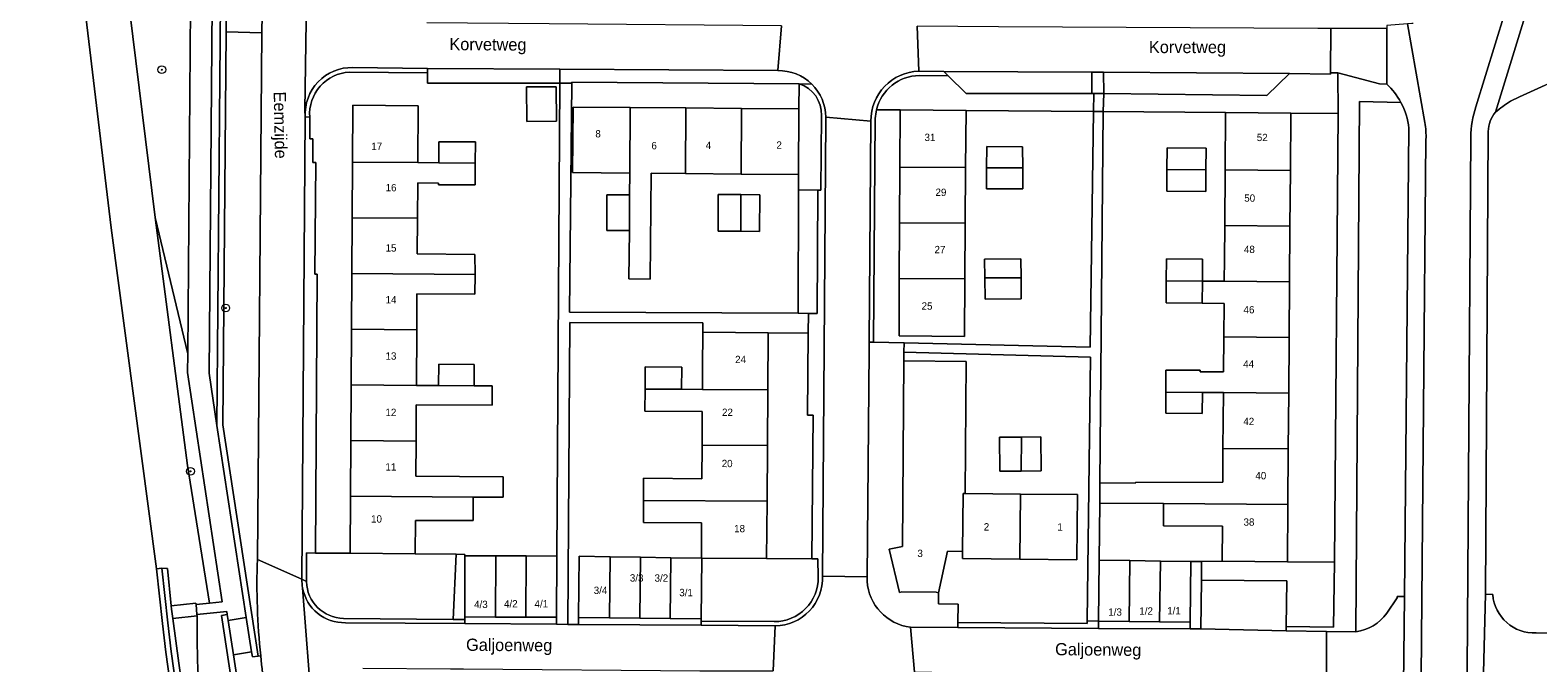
# Model space of a CAD drawing. Header units: metres. Extents: x 151448 to 154749, y 463108 to 465296.
# Tile 314 of 449: x 154300 to 154455, y 463933 to 463998. Entities that reach past the tile are written whole.
import ezdxf
from ezdxf.enums import TextEntityAlignment as Align

# ---------------------------------------------------------------- set-up
doc = ezdxf.new("R2010")
doc.units = ezdxf.units.M
doc.layers.get('0').update_dxf_attribs({"lineweight": 9})
for name, color, linetype, lineweight in [('B-PV-GK-BESCHOEIING-G', 253, 'Continuous', 9), ('B-PV-GR-BEPLANTING_CULTUUR_BODEMBEDEKKER-GV', 253, 'Continuous', 9), ('B-PV-GR-BOOM-S', 253, 'Continuous', 9), ('B-PV-GR-GROENVOORZIENING-GV', 253, 'Continuous', 9), ('B-PV-GW-TALUD_KRUIN-G', 253, 'Continuous', 9), ('B-PV-IE-TERREINAFSCHEIDING_KUNSTMATIG_HEKWERK-G', 253, 'Continuous', 9), ('B-PV-IE-TERREINAFSCHEIDING_KUNSTMATIG_MUUR-GV', 253, 'Continuous', 9), ('B-PV-OG-BEBOUWING-GV', 1, 'Continuous', 9), ('B-PV-OG-BEBOUWING-T18', 2, 'Continuous', 9), ('B-PV-OG-TERREIN_BEGROEID-GV', 253, 'Continuous', 9), ('B-PV-OG-TERREIN_ERF-GV', 253, 'Continuous', 9), ('B-PV-OG-TERREIN_OEVER-GV', 253, 'Continuous', 9), ('B-PV-OG-TOPOGRAFIE-T18', 2, 'Continuous', 9), ('B-PV-OG-WATER-GV', 253, 'Continuous', 9), ('B-PV-VH-GESLOTENVERHARDING_ASFALT-GV', 253, 'Continuous', 9), ('B-PV-VH-GESLOTENVERHARDING_BETON-GV', 253, 'Continuous', 9), ('B-PV-VH-OPENVERHARDING_BETONELEMENT-GV', 253, 'Continuous', 9), ('B-PV-VH-OPENVERHARDING_BETONSTRAATSTEEN-GV', 253, 'Continuous', 9), ('B-PV-VH-OPENVERHARDING_STRAATBAKSTEEN-GV', 253, 'Continuous', 9), ('B-PV-VH-OPENVERHARDING_TEGEL-GV', 253, 'Continuous', 9)]:
    doc.layers.add(name, color=color, linetype=linetype, lineweight=lineweight)
doc.styles.add('Drong', font='txt', dxfattribs={"height": 1.8})
doc.styles.add('NLCS-ISO', font='txt')

# ---------------------------------------------------------------- blocks, each defined once
blk = doc.blocks.new('SGR-BOOM_GBKN-SO')
at = {"linetype": 'ByBlock', "lineweight": 18}
h = blk.add_hatch(color=0, dxfattribs=at)
h.dxf.hatch_style = 1
edge = h.paths.add_edge_path()
edge.add_arc((0, 0), 0.25, 0, 360)
at = {"color": 0, "linetype": 'ByBlock', "lineweight": 18}
for radius in [2, 0.25]:
    blk.add_circle((0, 0), radius, dxfattribs=at)
at = {"color": 0, "linetype": 'ByBlock', "lineweight": 18, "style": 'NLCS-ISO'}
blk.add_attdef('SOORT', (2.5, 0), '', height=1.5, dxfattribs=at)

msp = doc.modelspace()

# ---------------------------------------------------------------- linework, layer by layer
at = {"layer": 'B-PV-GK-BESCHOEIING-G', "flags": 128}
msp.add_lwpolyline([(154306.103, 464000), (154308.777, 463977.539), (154313.439, 463942.638)], dxfattribs=at)
at = {"layer": 'B-PV-GR-BEPLANTING_CULTUUR_BODEMBEDEKKER-GV', "flags": 128}
for points in [[(154319.163, 464004.569), (154318.806, 463962.645), (154319.606, 463957.308), (154320.015, 464004.555)], [(154422.865, 463989.323), (154429.55, 463989.271), (154434.377, 463989.233), (154434.345, 463993.384), (154433.6, 463993.388), (154433.6, 463993.271), (154429.393, 463993.336), (154427.09, 463991.072), (154410.388, 463991.281), (154410.342, 463989.421)], [(154420.397, 463941.453), (154429.141, 463941.401), (154429.084, 463936.734), (154433.918, 463936.653), (154434.001, 463943.301), (154429.191, 463943.341), (154422.509, 463943.397), (154420.389, 463943.389)]]:
    msp.add_lwpolyline(points, close=True, dxfattribs=at)
for points in [[(154320.555, 463997.6), (154320.206, 463957.351), (154323.835, 463933.693), (154324.097, 463933.714)], [(154323.747, 463943.595), (154324.211, 463997.505), (154320.555, 463997.6)], [(154379.205, 463992.254), (154379.187, 463989.713), (154379.14, 463982.987), (154379.129, 463981.41), (154381.121, 463981.396), (154381.421, 463981.394), (154381.489, 463989.015)], [(154389.552, 463989.595), (154396.294, 463989.54), (154409.338, 463989.433), (154409.363, 463991.292), (154409.163, 463991.294), (154396.297, 463991.293), (154394.478, 463993.084), (154391.511, 463993.119)], [(154387.131, 463989.614), (154389.552, 463989.595)], [(154344.099, 463944.111), (154339.918, 463944.149), (154333.236, 463944.211), (154329.687, 463944.244), (154328.77, 463944.253), (154328.772, 463941.314)], [(154332.564, 463937.55), (154343.802, 463937.444), (154344.099, 463944.111)], [(154381.164, 463941.769), (154381.125, 463943.66), (154380.525, 463943.663), (154375.881, 463943.685), (154369.237, 463943.717), (154369.181, 463937.492), (154369.179, 463937.275), (154376.667, 463937.224)]]:
    msp.add_lwpolyline(points, dxfattribs=at)
at = {"layer": 'B-PV-GR-BEPLANTING_CULTUUR_BODEMBEDEKKER-GV'}
for points in [[(154381.489, 463989.015, 0.3452607), (154379.205, 463992.254)], [(154391.511, 463993.119, 0.3432907), (154387.131, 463989.614)], [(154324.097, 463933.714, -0.0346151), (154323.747, 463943.595)], [(154328.772, 463941.314, 0.4012709), (154332.564, 463937.55)], [(154376.667, 463937.224, 0.4211445), (154381.164, 463941.769)]]:
    msp.add_lwpolyline(points, format="xyb", dxfattribs=at)
at = {"layer": 'B-PV-GR-GROENVOORZIENING-GV', "flags": 128}
msp.add_lwpolyline([(154380.171, 463968.775), (154381.047, 463968.771), (154381.121, 463981.396), (154379.129, 463981.41), (154379.097, 463968.78)], close=True, dxfattribs=at)
at = {"layer": 'B-PV-GW-TALUD_KRUIN-G'}
msp.add_lwpolyline([(154318.234, 463925.642, -0.0333013), (154317.579, 463937.804)], format="xyb", dxfattribs=at)
at = {"layer": 'B-PV-IE-TERREINAFSCHEIDING_KUNSTMATIG_HEKWERK-G', "flags": 128}
for points in [[(154422.865, 463989.323), (154410.342, 463989.421)], [(154379.14, 463982.987), (154379.129, 463981.41)], [(154379.129, 463981.41), (154381.121, 463981.396)], [(154420.389, 463943.389), (154419.317, 463943.385)], [(154422.509, 463943.397), (154420.389, 463943.389)]]:
    msp.add_lwpolyline(points, dxfattribs=at)
at = {"layer": 'B-PV-IE-TERREINAFSCHEIDING_KUNSTMATIG_MUUR-GV', "flags": 128}
for points in [[(154320.611, 464004.093), (154320.615, 464004.55), (154320.015, 464004.555), (154319.606, 463957.308), (154322.62, 463937.656), (154323.162, 463934.123), (154323.242, 463933.602), (154323.835, 463933.693), (154320.206, 463957.351), (154320.555, 463997.6), (154320.575, 463999.931)], [(154321.292, 463933.821), (154320.756, 463937.347), (154320.667, 463937.935), (154320.083, 463937.846), (154328.811, 463880.465), (154331.806, 463867.848), (154332.38, 463867.984), (154332.349, 463868.116), (154331.594, 463871.297), (154329.391, 463880.578)]]:
    msp.add_lwpolyline(points, close=True, dxfattribs=at)
msp.add_lwpolyline([(154315.738, 463928.316), (154314.924, 463934.151), (154314.581, 463937.102), (154314.58, 463937.107), (154313.987, 463942.69), (154313.439, 463942.638), (154314.034, 463937.043), (154314.379, 463934.081), (154315.193, 463928.237)], dxfattribs=at)
at = {"layer": 'B-PV-OG-BEBOUWING-GV', "flags": 128}
for points in [[(154351.308, 463991.946), (154351.321, 463988.405), (154354.388, 463988.432), (154354.335, 463991.972)], [(154333.494, 463984.246), (154340.178, 463984.203), (154340.216, 463990.034), (154333.532, 463990.082)], [(154361.875, 463983.133), (154361.925, 463989.841), (154356.063, 463989.885), (154356.013, 463983.183)], [(154367.575, 463983.085), (154367.625, 463989.799), (154361.925, 463989.841), (154361.875, 463983.133), (154361.858, 463980.895), (154361.831, 463977.246), (154361.794, 463972.301), (154363.969, 463972.285), (154364.05, 463983.115)], [(154367.625, 463989.799), (154367.575, 463983.085), (154373.274, 463983.037), (154373.325, 463989.756)], [(154373.325, 463989.756), (154373.274, 463983.037), (154379.14, 463982.987), (154379.187, 463989.713)], [(154396.294, 463989.54), (154389.552, 463989.595), (154389.522, 463983.731), (154396.253, 463983.696)], [(154429.55, 463989.271), (154422.865, 463989.323), (154422.82, 463983.458), (154429.504, 463983.405)], [(154346.063, 463984.166), (154346.064, 463986.325), (154342.334, 463986.326), (154342.32, 463984.19)], [(154398.398, 463983.686), (154402.099, 463983.667), (154402.088, 463985.837), (154398.409, 463985.847)], [(154420.851, 463983.473), (154420.868, 463985.7), (154416.879, 463985.731), (154416.862, 463983.504)], [(154340.178, 463984.203), (154333.494, 463984.246), (154333.457, 463978.547), (154340.141, 463978.504), (154340.164, 463982.138), (154342.306, 463982.112), (154342.305, 463981.92), (154342.36, 463981.92), (154346.036, 463981.947), (154346.048, 463981.947), (154346.063, 463984.166), (154342.32, 463984.19)], [(154389.493, 463978.031), (154396.213, 463977.997), (154396.253, 463983.696), (154389.522, 463983.731)], [(154398.398, 463983.686), (154398.387, 463981.534), (154402.109, 463981.509), (154402.099, 463983.667)], [(154420.833, 463981.246), (154420.851, 463983.473), (154416.862, 463983.504), (154416.844, 463981.277)], [(154422.82, 463983.458), (154422.775, 463977.758), (154429.46, 463977.705), (154429.504, 463983.405)], [(154361.858, 463980.895), (154359.536, 463980.912), (154359.509, 463977.263), (154361.831, 463977.246)], [(154373.259, 463980.927), (154370.937, 463980.944), (154370.909, 463977.193), (154373.231, 463977.175)], [(154373.231, 463977.175), (154375.161, 463977.16), (154375.188, 463980.913), (154373.259, 463980.927)], [(154333.421, 463972.847), (154346.033, 463972.765), (154346.022, 463974.783), (154340.117, 463974.856), (154340.141, 463978.504), (154333.457, 463978.547)], [(154396.173, 463972.297), (154396.213, 463977.997), (154389.493, 463978.031), (154389.464, 463972.331)], [(154422.775, 463977.758), (154422.749, 463974.318), (154422.732, 463972.058), (154429.415, 463972.006), (154429.46, 463977.705)], [(154401.927, 463972.423), (154401.904, 463974.367), (154398.199, 463974.323), (154398.222, 463972.423)], [(154416.81, 463974.364), (154416.792, 463972.104), (154420.492, 463972.075), (154420.51, 463974.335)], [(154346.033, 463972.765), (154333.421, 463972.847), (154333.384, 463967.147), (154340.067, 463967.104), (154340.091, 463970.778), (154346.021, 463970.741)], [(154389.464, 463972.331), (154389.435, 463966.467), (154396.131, 463966.419), (154396.173, 463972.297)], [(154401.927, 463972.423), (154398.222, 463972.423), (154398.248, 463970.224), (154401.953, 463970.268)], [(154416.792, 463972.104), (154416.774, 463969.844), (154420.475, 463969.815), (154420.492, 463972.075)], [(154422.714, 463969.798), (154422.687, 463966.358), (154429.37, 463966.306), (154429.415, 463972.006), (154422.732, 463972.058), (154420.492, 463972.075), (154420.475, 463969.815)], [(154333.347, 463961.447), (154340.03, 463961.404), (154340.067, 463967.104), (154333.384, 463967.147)], [(154369.349, 463966.838), (154369.326, 463963.253), (154369.31, 463960.986), (154376.006, 463960.937), (154376.049, 463966.79)], [(154422.687, 463966.358), (154422.659, 463962.78), (154420.274, 463962.799), (154420.274, 463962.961), (154416.761, 463962.962), (154416.76, 463960.704), (154420.49, 463960.675), (154422.643, 463960.658), (154429.326, 463960.606), (154429.37, 463966.306)], [(154345.927, 463961.366), (154345.941, 463963.54), (154342.318, 463963.563), (154342.291, 463961.389)], [(154367.188, 463963.268), (154363.465, 463963.295), (154363.448, 463961.028), (154367.172, 463961.001)], [(154396.2, 463950.321), (154396.298, 463963.857), (154389.937, 463963.903), (154389.798, 463944.906), (154388.427, 463944.628), (154389.478, 463940.199), (154389.739, 463940.265), (154393.229, 463940.234), (154393.491, 463940.171), (154394.416, 463944.425), (154395.951, 463944.409), (154396.015, 463950.323)], [(154333.347, 463961.447), (154333.311, 463955.747), (154339.993, 463955.704), (154340.017, 463959.428), (154347.778, 463959.378), (154347.791, 463961.354), (154345.927, 463961.366), (154342.291, 463961.389), (154340.03, 463961.404)], [(154375.965, 463955.237), (154376.006, 463960.937), (154369.31, 463960.986), (154367.172, 463961.001), (154363.448, 463961.028), (154363.432, 463958.761), (154369.297, 463958.719), (154369.275, 463955.286)], [(154420.49, 463960.675), (154416.76, 463960.704), (154416.76, 463958.557), (154420.463, 463958.529)], [(154422.643, 463960.658), (154422.598, 463954.958), (154429.281, 463954.906), (154429.326, 463960.606)], [(154339.97, 463952.112), (154339.993, 463955.704), (154333.311, 463955.747), (154333.274, 463950.047), (154345.853, 463949.966), (154348.911, 463949.946), (154348.924, 463952.054)], [(154363.278, 463949.629), (154375.923, 463949.537), (154375.965, 463955.237), (154369.275, 463955.286), (154369.253, 463951.853), (154363.295, 463951.896)], [(154401.959, 463956.107), (154399.73, 463956.091), (154399.756, 463952.614), (154401.953, 463952.63)], [(154401.953, 463952.63), (154403.993, 463952.644), (154403.967, 463956.122), (154401.959, 463956.107)], [(154410.004, 463951.41), (154409.986, 463949.357), (154416.524, 463949.306), (154429.237, 463949.206), (154429.281, 463954.906), (154422.598, 463954.958), (154422.571, 463951.484), (154413.628, 463951.456), (154413.627, 463951.378)], [(154333.274, 463950.047), (154333.236, 463944.211), (154339.918, 463944.149), (154339.947, 463947.573), (154345.852, 463947.57), (154345.853, 463949.966)], [(154369.237, 463943.717), (154375.881, 463943.685), (154375.923, 463949.537), (154363.278, 463949.629), (154363.262, 463947.362), (154369.224, 463947.324), (154369.201, 463943.717)], [(154395.951, 463944.409), (154395.943, 463943.666), (154401.789, 463943.602), (154401.861, 463950.278), (154396.2, 463950.321), (154396.015, 463950.323)], [(154401.789, 463943.602), (154407.634, 463943.538), (154407.707, 463950.234), (154401.861, 463950.278)], [(154416.524, 463949.306), (154416.507, 463947.031), (154422.536, 463946.985), (154422.509, 463943.397), (154429.191, 463943.341), (154429.237, 463949.206)], [(154344.977, 463937.695), (154348.132, 463937.683), (154348.156, 463943.958), (154345.001, 463943.97)], [(154351.232, 463937.672), (154351.256, 463943.947), (154348.156, 463943.958), (154348.132, 463937.683)], [(154354.411, 463943.935), (154351.256, 463943.947), (154351.232, 463937.672), (154354.387, 463937.66)], [(154356.615, 463937.627), (154359.798, 463937.593), (154359.866, 463943.858), (154356.682, 463943.906)], [(154359.866, 463943.858), (154359.798, 463937.593), (154362.898, 463937.559), (154362.966, 463943.811)], [(154366.065, 463943.764), (154362.966, 463943.811), (154362.898, 463937.559), (154365.998, 463937.526)], [(154369.181, 463937.492), (154369.237, 463943.717), (154369.201, 463943.717), (154366.065, 463943.764), (154365.998, 463937.526)], [(154409.856, 463937.275), (154412.984, 463937.235), (154413.062, 463943.463), (154409.934, 463943.502)], [(154412.984, 463937.235), (154416.111, 463937.196), (154416.189, 463943.424), (154413.062, 463943.463)], [(154416.189, 463943.424), (154416.111, 463937.196), (154419.239, 463937.157), (154419.317, 463943.385)]]:
    msp.add_lwpolyline(points, close=True, dxfattribs=at)
at = {"layer": 'B-PV-OG-TERREIN_BEGROEID-GV', "flags": 128}
for points in [[(154314.597, 464063.142), (154310.355, 464054.701), (154308.273, 464044.602), (154306.661, 464035.036), (154306.641, 464032.153), (154310.623, 464000.125), (154310.639, 464000), (154310.655, 463999.875), (154313.304, 463978.571), (154316.621, 463964.619), (154316.953, 464004.587), (154317.429, 464062.066)], [(154455.591, 463992.142), (154452.959, 463990.948), (154452.035, 463990.486)], [(154440.816, 463990.371), (154436.573, 463990.464), (154436.197, 463936.191)], [(154454.67, 463936.063), (154457.967, 463936.051), (154458.587, 463990.057)], [(154439.36, 463938.098), (154440.416, 463939.653), (154440.417, 463939.793), (154441.181, 463939.787), (154441.636, 463987.733)], [(154449.762, 463987.401), (154449.463, 463940.02), (154450.217, 463939.988)], [(154330.411, 463867.154), (154331.449, 463867.386), (154331.358, 463867.745), (154331.806, 463867.848), (154328.811, 463880.465), (154320.083, 463937.846), (154320.667, 463937.935), (154320.625, 463938.271), (154317.564, 463937.953), (154317.579, 463937.804)], [(154317.579, 463937.804), (154315.082, 463937.545), (154315.694, 463932.973), (154316.385, 463928.163), (154317.744, 463919.443), (154320.235, 463903.762), (154321.434, 463896.764), (154324.315, 463882.601), (154324.639, 463881.325)]]:
    msp.add_lwpolyline(points, dxfattribs=at)
at = {"layer": 'B-PV-OG-TERREIN_BEGROEID-GV'}
for points in [[(154441.636, 463987.733, 0.0970888), (154440.816, 463990.371)], [(154450.501, 463989.362, 0.1778829), (154449.762, 463987.401)], [(154452.035, 463990.486, 0.048171), (154450.501, 463989.362)], [(154450.217, 463939.988, 0.4062983), (154454.67, 463936.063)], [(154436.197, 463936.191, 0.2204684), (154439.36, 463938.098)], [(154317.579, 463937.804, 0.0333013), (154318.234, 463925.642)], [(154318.234, 463925.642, -0.0333013), (154317.579, 463937.804)]]:
    msp.add_lwpolyline(points, format="xyb", dxfattribs=at)
at = {"layer": 'B-PV-OG-TERREIN_BEGROEID-GV', "flags": 128}
msp.add_lwpolyline([(154313.304, 463978.571), (154316.584, 463953.194), (154318.837, 463939.116), (154320.16, 463939.259), (154316.605, 463962.732), (154316.621, 463964.619)], close=True, dxfattribs=at)
at = {"layer": 'B-PV-OG-TERREIN_ERF-GV'}
for points in [[(154333.182, 463993.471, 0.4173462), (154329.109, 463988.863)], [(154387.131, 463989.614, 0.0486599), (154387.01, 463988.73)]]:
    msp.add_lwpolyline(points, format="xyb", dxfattribs=at)
at = {"layer": 'B-PV-OG-TERREIN_ERF-GV', "flags": 128}
for points in [[(154351.256, 463943.947), (154354.411, 463943.935), (154354.711, 463992.327), (154341.178, 463992.336), (154341.163, 463993.397), (154333.182, 463993.471)], [(154329.109, 463988.863), (154329.13, 463986.629), (154329.43, 463986.63), (154329.438, 463984.218), (154329.738, 463984.216), (154329.644, 463972.772), (154329.884, 463972.77), (154329.687, 463944.244), (154333.236, 463944.211), (154333.274, 463950.047), (154333.311, 463955.747), (154333.347, 463961.447), (154333.384, 463967.147), (154333.421, 463972.847), (154333.457, 463978.547), (154333.494, 463984.246), (154333.532, 463990.082), (154340.216, 463990.034), (154340.178, 463984.203), (154342.32, 463984.19), (154342.334, 463986.326), (154346.064, 463986.325), (154346.063, 463984.166), (154346.048, 463981.947), (154346.036, 463981.947), (154342.36, 463981.92), (154342.305, 463981.92), (154342.306, 463982.112), (154340.164, 463982.138), (154340.141, 463978.504), (154340.117, 463974.856), (154346.022, 463974.783), (154346.033, 463972.765), (154346.021, 463970.741), (154340.091, 463970.778), (154340.067, 463967.104), (154340.03, 463961.404), (154342.291, 463961.389), (154342.318, 463963.563), (154345.941, 463963.54), (154345.927, 463961.366), (154347.791, 463961.354), (154347.778, 463959.378), (154340.017, 463959.428), (154339.993, 463955.704), (154339.97, 463952.112), (154348.924, 463952.054), (154348.911, 463949.946), (154345.853, 463949.966), (154345.852, 463947.57), (154339.947, 463947.573), (154339.918, 463944.149), (154344.099, 463944.111), (154345.002, 463944.102), (154345.001, 463943.97), (154348.156, 463943.958), (154351.256, 463943.947)], [(154389.95, 463965.757), (154409.013, 463965.329), (154409.338, 463989.433), (154396.294, 463989.54), (154396.253, 463983.696), (154396.213, 463977.997), (154396.173, 463972.297), (154396.131, 463966.419), (154389.435, 463966.467), (154389.464, 463972.331), (154389.493, 463978.031), (154389.522, 463983.731), (154389.552, 463989.595), (154387.131, 463989.614)], [(154387.01, 463988.73), (154386.818, 463965.828), (154389.95, 463965.757)]]:
    msp.add_lwpolyline(points, dxfattribs=at)
for points in [[(154367.575, 463983.085), (154364.05, 463983.115), (154363.969, 463972.285), (154361.794, 463972.301), (154361.831, 463977.246), (154359.509, 463977.263), (154359.536, 463980.912), (154361.858, 463980.895), (154361.875, 463983.133), (154356.013, 463983.183), (154356.063, 463989.885), (154361.925, 463989.841), (154367.625, 463989.799), (154373.325, 463989.756), (154379.187, 463989.713), (154379.205, 463992.254), (154355.928, 463992.446), (154355.927, 463992.326), (154355.714, 463968.888), (154379.097, 463968.78), (154379.129, 463981.41), (154379.14, 463982.987), (154373.274, 463983.037)], [(154351.308, 463991.946), (154354.335, 463991.972), (154354.388, 463988.432), (154351.321, 463988.405)], [(154422.571, 463951.484), (154422.598, 463954.958), (154422.643, 463960.658), (154420.49, 463960.675), (154420.463, 463958.529), (154416.76, 463958.557), (154416.76, 463960.704), (154416.761, 463962.962), (154420.274, 463962.961), (154420.274, 463962.799), (154422.659, 463962.78), (154422.687, 463966.358), (154422.714, 463969.798), (154420.475, 463969.815), (154416.774, 463969.844), (154416.792, 463972.104), (154416.81, 463974.364), (154420.51, 463974.335), (154420.492, 463972.075), (154422.732, 463972.058), (154422.749, 463974.318), (154422.775, 463977.758), (154422.82, 463983.458), (154422.865, 463989.323), (154410.342, 463989.421), (154410.004, 463951.41), (154413.627, 463951.378), (154413.628, 463951.456)], [(154434.001, 463943.301), (154434.377, 463989.233), (154429.55, 463989.271), (154429.504, 463983.405), (154429.46, 463977.705), (154429.415, 463972.006), (154429.37, 463966.306), (154429.326, 463960.606), (154429.281, 463954.906), (154429.237, 463949.206), (154429.191, 463943.341)], [(154402.099, 463983.667), (154402.109, 463981.509), (154398.387, 463981.534), (154398.398, 463983.686), (154398.409, 463985.847), (154402.088, 463985.837)], [(154420.851, 463983.473), (154420.833, 463981.246), (154416.844, 463981.277), (154416.862, 463983.504), (154416.879, 463985.731), (154420.868, 463985.7)], [(154373.259, 463980.927), (154375.188, 463980.913), (154375.161, 463977.16), (154373.231, 463977.175), (154370.909, 463977.193), (154370.937, 463980.944)], [(154398.222, 463972.423), (154398.199, 463974.323), (154401.904, 463974.367), (154401.927, 463972.423), (154401.953, 463970.268), (154398.248, 463970.224)], [(154369.326, 463963.253), (154369.349, 463966.838), (154369.356, 463967.79), (154355.727, 463967.844), (154355.519, 463936.942), (154356.61, 463936.935), (154356.615, 463937.627), (154356.682, 463943.906), (154359.866, 463943.858), (154362.966, 463943.811), (154366.065, 463943.764), (154369.201, 463943.717), (154369.224, 463947.324), (154363.262, 463947.362), (154363.278, 463949.629), (154363.295, 463951.896), (154369.253, 463951.853), (154369.275, 463955.286), (154369.297, 463958.719), (154363.432, 463958.761), (154363.448, 463961.028), (154363.465, 463963.295), (154367.188, 463963.268), (154367.172, 463961.001), (154369.31, 463960.986)], [(154376.049, 463966.79), (154376.006, 463960.937), (154375.965, 463955.237), (154375.923, 463949.537), (154375.881, 463943.685), (154380.525, 463943.663), (154380.658, 463958.343), (154380.059, 463958.35), (154380.149, 463966.76)], [(154389.943, 463964.794), (154389.937, 463963.903), (154396.298, 463963.857), (154396.2, 463950.321), (154401.861, 463950.278), (154407.707, 463950.234), (154407.634, 463943.538), (154401.789, 463943.602), (154395.943, 463943.666), (154395.951, 463944.409), (154394.416, 463944.425), (154393.491, 463940.171), (154393.483, 463939.031), (154395.503, 463939.017), (154395.46, 463937.146), (154408.696, 463937.025), (154408.699, 463937.289), (154409.027, 463964.306)], [(154401.953, 463952.63), (154399.756, 463952.614), (154399.73, 463956.091), (154401.959, 463956.107), (154403.967, 463956.122), (154403.993, 463952.644)], [(154416.507, 463947.031), (154416.524, 463949.306), (154409.986, 463949.357), (154409.934, 463943.502), (154413.062, 463943.463), (154416.189, 463943.424), (154419.317, 463943.385), (154420.389, 463943.389), (154422.509, 463943.397), (154422.536, 463946.985)]]:
    msp.add_lwpolyline(points, close=True, dxfattribs=at)
at = {"layer": 'B-PV-OG-TERREIN_OEVER-GV', "flags": 128}
msp.add_lwpolyline([(154306.103, 464000), (154308.777, 463977.539), (154313.439, 463942.638), (154313.987, 463942.69), (154314.561, 463942.657), (154314.922, 463938.844), (154317.454, 463939.116), (154317.47, 463938.967), (154318.837, 463939.116), (154316.584, 463953.194), (154313.304, 463978.571), (154310.655, 463999.875)], dxfattribs=at)
at = {"layer": 'B-PV-OG-WATER-GV', "flags": 128}
msp.add_lwpolyline([(154349.053, 463832.8), (154345.81, 463835.453), (154340.366, 463841.629), (154331.151, 463855.413), (154325.311, 463874.478), (154322.121, 463887.723), (154320.916, 463893.604), (154320.057, 463897.801), (154319.712, 463899.806), (154317.822, 463911.308), (154317.077, 463916.021), (154316.558, 463919.111), (154315.193, 463928.237), (154314.379, 463934.081), (154314.034, 463937.043), (154313.439, 463942.638), (154308.777, 463977.539), (154306.103, 464000), (154306.071, 464000.255), (154302.139, 464031.89), (154270.133, 464031.262)], dxfattribs=at)
at = {"layer": 'B-PV-VH-GESLOTENVERHARDING_ASFALT-GV', "flags": 128}
for points in [[(154324.578, 464062.738), (154324.225, 463999.378), (154324.211, 463997.505), (154323.747, 463943.595), (154328.313, 463941.555), (154328.656, 463988.883), (154328.608, 463989.575), (154328.828, 464003.296), (154329.011, 464029.74), (154329.013, 464030.805), (154329.174, 464049.6), (154329.215, 464062.726)], [(154394.015, 463993.54), (154409.184, 463993.461), (154410.375, 463993.47), (154429.393, 463993.336), (154433.6, 463993.271), (154433.6, 463993.388), (154433.633, 463997.938), (154432.313, 463997.945), (154399.603, 463998.117), (154391.285, 463998.161), (154391.479, 463993.571)], [(154419.23, 463936.473), (154409.847, 463936.528), (154395.448, 463936.611), (154390.601, 463936.64), (154391.013, 463932.052), (154392.789, 463932.037), (154410.178, 463931.893), (154419.169, 463931.812), (154433.193, 463931.662), (154433.202, 463936.216), (154429.079, 463936.268), (154420.324, 463936.467)]]:
    msp.add_lwpolyline(points, close=True, dxfattribs=at)
for points in [[(154328.828, 464003.296), (154328.608, 463989.575), (154328.656, 463988.883)], [(154333.502, 463993.94), (154341.157, 463993.849), (154354.72, 463993.764), (154377.035, 463993.623), (154377.399, 463998.204), (154353.633, 463998.397), (154341.1, 463998.498)], [(154443.276, 463988.316), (154441.503, 463998.4), (154439.375, 463998.237), (154439.383, 463997.929), (154439.359, 463992.245)], [(154442.083, 463998.442), (154441.926, 463998.433), (154441.503, 463998.4), (154443.276, 463988.316)], [(154448.484, 463989.92), (154451.448, 463999.528), (154451.166, 463999.535), (154451.03, 463999.541), (154446.259, 463999.527), (154446.259, 463999.176)], [(154451.448, 463999.528), (154448.484, 463989.92)], [(154450.501, 463989.362), (154453.63, 463999.557), (154453.683, 463999.731)], [(154377.399, 463998.204), (154377.035, 463993.623)], [(154391.479, 463993.571), (154391.285, 463998.161)], [(154381.944, 463988.627), (154381.593, 463941.872), (154386.167, 463941.792), (154386.37, 463964.975), (154386.377, 463965.838), (154386.562, 463988.447)], [(154386.562, 463988.447), (154381.947, 463988.86)], [(154381.947, 463988.86), (154386.562, 463988.447)], [(154441.636, 463987.733), (154441.181, 463939.787), (154441.045, 463927.67), (154440.977, 463913.258), (154440.972, 463910.72)], [(154441.015, 463812.459), (154441.466, 463818.543), (154441.799, 463824.578), (154442.366, 463872.646), (154443.377, 463986.576)], [(154443.377, 463986.576), (154442.366, 463872.646), (154441.799, 463824.578), (154441.466, 463818.543), (154441.015, 463812.459)], [(154447.966, 463986.814), (154447.173, 463872.673), (154446.791, 463813.103)], [(154446.791, 463813.103), (154447.173, 463872.673), (154447.966, 463986.814)], [(154448.688, 463810.61), (154448.668, 463812.533), (154448.586, 463824.126), (154448.596, 463843.522), (154448.6, 463846.056), (154448.768, 463866.556), (154448.856, 463879.173), (154448.978, 463899.83), (154448.997, 463902.399), (154449.106, 463923.545), (154449.182, 463927.914), (154449.463, 463940.02), (154449.762, 463987.401)], [(154328.313, 463941.555), (154323.747, 463943.595)], [(154386.163, 463941.359), (154386.167, 463941.792), (154381.593, 463941.872)], [(154336.682, 463880.425), (154329.531, 463927.115), (154329.373, 463927.901), (154328.382, 463940.673)], [(154328.382, 463940.673), (154329.373, 463927.901), (154329.531, 463927.115)], [(154354.382, 463936.951), (154344.973, 463937.018), (154332.769, 463937.106)], [(154334.543, 463932.445), (154343.531, 463932.397), (154344.859, 463932.39), (154369.055, 463932.188), (154376.56, 463932.194), (154376.767, 463936.789), (154369.176, 463936.844), (154356.61, 463936.935), (154355.519, 463936.942), (154354.382, 463936.951)], [(154376.767, 463936.789), (154376.56, 463932.194)], [(154391.013, 463932.052), (154390.601, 463936.64)]]:
    msp.add_lwpolyline(points, dxfattribs=at)
at = {"layer": 'B-PV-VH-GESLOTENVERHARDING_ASFALT-GV'}
for points in [[(154328.656, 463988.883, -0.4381512), (154333.502, 463993.94)], [(154377.035, 463993.623, -0.2007665), (154380.499, 463992.244)], [(154380.499, 463992.244, -0.1979168), (154381.947, 463988.86)], [(154386.562, 463988.447, -0.4094178), (154391.479, 463993.571)], [(154439.359, 463992.245, -0.0837613), (154440.816, 463990.371)], [(154440.816, 463990.371, -0.0970888), (154441.636, 463987.733)], [(154448.484, 463989.92, 0.0772685), (154447.966, 463986.814)], [(154447.966, 463986.814, -0.0772685), (154448.484, 463989.92)], [(154449.762, 463987.401, -0.1778829), (154450.501, 463989.362)], [(154381.947, 463988.86, -0.0128184), (154381.944, 463988.627)], [(154443.377, 463986.576, 0.0499651), (154443.276, 463988.316)], [(154443.276, 463988.316, -0.0499651), (154443.377, 463986.576)], [(154323.747, 463943.595, 0.0346151), (154324.097, 463933.714)], [(154328.382, 463940.673, -0.0510627), (154328.313, 463941.555)], [(154381.593, 463941.872, -0.4237564), (154376.767, 463936.789)], [(154390.601, 463936.64, -0.3554695), (154386.163, 463941.359)], [(154332.769, 463937.106, -0.3701089), (154328.382, 463940.673)], [(154324.097, 463933.714, 0.0098077), (154324.956, 463926.684)]]:
    msp.add_lwpolyline(points, format="xyb", dxfattribs=at)
at = {"layer": 'B-PV-VH-GESLOTENVERHARDING_BETON-GV', "flags": 128}
msp.add_lwpolyline([(154344.977, 463937.695), (154345.001, 463943.97), (154345.002, 463944.102), (154344.099, 463944.111), (154343.802, 463937.444), (154344.976, 463937.433)], close=True, dxfattribs=at)
for points in [[(154313.987, 463942.69), (154314.58, 463937.107), (154314.581, 463937.102), (154314.924, 463934.151), (154315.738, 463928.316), (154317.101, 463919.197), (154317.62, 463916.11), (154318.365, 463911.395), (154320.255, 463899.897), (154320.598, 463897.903), (154321.455, 463893.714), (154322.658, 463887.843), (154325.832, 463874.665), (154331.653, 463855.651), (154340.803, 463841.965), (154346.193, 463835.85), (154349.401, 463833.226)], [(154349.729, 463833.642), (154349.75, 463833.651), (154346.576, 463836.248), (154341.24, 463842.301), (154332.155, 463855.89), (154329.197, 463865.546), (154328.814, 463866.798), (154326.282, 463875.065), (154326.269, 463875.06), (154325.985, 463876.028), (154324.639, 463881.325), (154324.315, 463882.601), (154321.434, 463896.764), (154320.235, 463903.762), (154317.744, 463919.443), (154316.385, 463928.163), (154315.694, 463932.973), (154315.082, 463937.545), (154314.956, 463938.487), (154314.922, 463938.844), (154314.561, 463942.657), (154313.987, 463942.69)]]:
    msp.add_lwpolyline(points, dxfattribs=at)
at = {"layer": 'B-PV-VH-OPENVERHARDING_BETONELEMENT-GV', "flags": 128}
msp.add_lwpolyline([(154314.922, 463938.844), (154314.956, 463938.487), (154315.082, 463937.545), (154317.579, 463937.804), (154317.564, 463937.953), (154317.47, 463938.967), (154317.454, 463939.116)], close=True, dxfattribs=at)
at = {"layer": 'B-PV-VH-OPENVERHARDING_BETONSTRAATSTEEN-GV', "flags": 128}
for points in [[(154354.711, 463992.327), (154354.72, 463993.764), (154341.157, 463993.849), (154341.163, 463993.397), (154341.178, 463992.336)], [(154409.184, 463993.461), (154394.015, 463993.54), (154394.478, 463993.084), (154396.297, 463991.293), (154409.163, 463991.294)], [(154429.393, 463993.336), (154410.375, 463993.47), (154410.388, 463991.281), (154427.09, 463991.072)], [(154429.084, 463936.734), (154429.141, 463941.401), (154420.397, 463941.453), (154420.324, 463936.467), (154429.079, 463936.268)], [(154344.973, 463937.018), (154354.382, 463936.951), (154354.387, 463937.66), (154351.232, 463937.672), (154348.132, 463937.683), (154344.977, 463937.695), (154344.976, 463937.433)], [(154369.176, 463936.844), (154369.179, 463937.275), (154369.181, 463937.492), (154365.998, 463937.526), (154362.898, 463937.559), (154359.798, 463937.593), (154356.615, 463937.627), (154356.61, 463936.935)], [(154409.847, 463936.528), (154419.23, 463936.473), (154419.239, 463937.157), (154416.111, 463937.196), (154412.984, 463937.235), (154409.856, 463937.275)]]:
    msp.add_lwpolyline(points, close=True, dxfattribs=at)
for points in [[(154440.172, 463927.705), (154441.045, 463927.67), (154441.181, 463939.787), (154440.417, 463939.793), (154440.416, 463939.653), (154439.36, 463938.098)], [(154450.217, 463939.988), (154449.463, 463940.02), (154449.182, 463927.914), (154449.937, 463927.895)], [(154436.197, 463936.191), (154433.202, 463936.216), (154433.193, 463931.662), (154436.148, 463931.601)], [(154454.525, 463931.594), (154456.742, 463931.551), (154458.621, 463931.536), (154459.326, 463931.531), (154460.846, 463931.519), (154460.911, 463936.053), (154460.168, 463936.067), (154457.967, 463936.051), (154454.67, 463936.063)]]:
    msp.add_lwpolyline(points, dxfattribs=at)
at = {"layer": 'B-PV-VH-OPENVERHARDING_BETONSTRAATSTEEN-GV'}
for points in [[(154454.67, 463936.063, -0.4062983), (154450.217, 463939.988)], [(154439.36, 463938.098, -0.2204684), (154436.197, 463936.191)]]:
    msp.add_lwpolyline(points, format="xyb", dxfattribs=at)
at = {"layer": 'B-PV-VH-OPENVERHARDING_STRAATBAKSTEEN-GV', "flags": 128}
for points in [[(154409.363, 463991.292), (154410.388, 463991.281), (154410.375, 463993.47), (154409.184, 463993.461), (154409.163, 463991.294)], [(154322.62, 463937.656), (154320.756, 463937.347), (154321.292, 463933.821), (154323.162, 463934.123)]]:
    msp.add_lwpolyline(points, close=True, dxfattribs=at)
at = {"layer": 'B-PV-VH-OPENVERHARDING_TEGEL-GV', "flags": 128}
for points in [[(154316.621, 463964.619), (154316.605, 463962.732), (154320.16, 463939.259), (154318.837, 463939.116), (154317.47, 463938.967), (154317.564, 463937.953), (154320.625, 463938.271), (154320.667, 463937.935), (154320.756, 463937.347), (154322.62, 463937.656), (154319.606, 463957.308), (154318.806, 463962.645), (154319.163, 464004.569), (154316.953, 464004.587)], [(154323.625, 463999.396), (154322.231, 463999.438), (154321.641, 463999.443), (154321.645, 463999.927), (154320.575, 463999.931), (154320.555, 463997.6), (154324.211, 463997.505), (154324.225, 463999.378)], [(154436.253, 463997.935), (154433.633, 463997.938), (154433.6, 463993.388), (154434.345, 463993.384), (154438.607, 463992.272), (154439.359, 463992.245), (154439.383, 463997.929)], [(154354.382, 463936.951), (154355.519, 463936.942), (154355.727, 463967.844), (154369.356, 463967.79), (154369.349, 463966.838), (154376.049, 463966.79), (154380.149, 463966.76), (154380.171, 463968.775), (154379.097, 463968.78), (154355.714, 463968.888), (154355.927, 463992.326), (154354.711, 463992.327), (154354.411, 463943.935), (154354.387, 463937.66)], [(154409.363, 463991.292), (154409.338, 463989.433), (154410.342, 463989.421), (154410.388, 463991.281)], [(154409.338, 463989.433), (154409.013, 463965.329), (154389.95, 463965.757), (154389.943, 463964.794), (154409.027, 463964.306), (154408.699, 463937.289), (154409.856, 463937.275), (154409.934, 463943.502), (154409.986, 463949.357), (154410.004, 463951.41), (154410.342, 463989.421)], [(154328.313, 463941.555), (154328.772, 463941.314), (154328.77, 463944.253), (154329.687, 463944.244), (154329.884, 463972.77), (154329.644, 463972.772), (154329.738, 463984.216), (154329.438, 463984.218), (154329.43, 463986.63), (154329.13, 463986.629), (154329.109, 463988.863), (154328.656, 463988.883)], [(154420.397, 463941.453), (154420.389, 463943.389), (154419.317, 463943.385), (154419.239, 463937.157), (154419.23, 463936.473), (154420.324, 463936.467)], [(154409.856, 463937.275), (154408.699, 463937.289), (154408.696, 463937.025), (154395.46, 463937.146), (154395.448, 463936.611), (154409.847, 463936.528)]]:
    msp.add_lwpolyline(points, close=True, dxfattribs=at)
for points in [[(154452.035, 463990.486), (154452.959, 463990.948), (154455.591, 463992.142), (154461.105, 463994.683), (154461.873, 463995.202), (154457.944, 464001.082), (154457.322, 464000.677), (154455.792, 464000.221), (154453.63, 463999.557), (154450.501, 463989.362)], [(154333.182, 463993.471), (154341.163, 463993.397), (154341.157, 463993.849), (154333.502, 463993.94)], [(154354.72, 463993.764), (154354.711, 463992.327), (154355.927, 463992.326), (154355.928, 463992.446), (154379.205, 463992.254), (154380.499, 463992.244)], [(154377.035, 463993.623), (154354.72, 463993.764)], [(154380.499, 463992.244), (154379.205, 463992.254)], [(154391.511, 463993.119), (154394.478, 463993.084), (154394.015, 463993.54), (154391.479, 463993.571)], [(154439.359, 463992.245), (154438.607, 463992.272), (154434.345, 463993.384), (154434.377, 463989.233)], [(154381.489, 463989.015), (154381.421, 463981.394), (154381.121, 463981.396), (154381.047, 463968.771), (154380.171, 463968.775), (154380.149, 463966.76), (154380.059, 463958.35), (154380.658, 463958.343), (154380.525, 463943.663)], [(154434.377, 463989.233), (154434.001, 463943.301), (154433.918, 463936.653), (154429.084, 463936.734), (154429.079, 463936.268), (154433.202, 463936.216), (154436.197, 463936.191), (154436.573, 463990.464), (154440.816, 463990.371)], [(154328.656, 463988.883), (154329.109, 463988.863)], [(154381.593, 463941.872), (154381.944, 463988.627)], [(154386.377, 463965.838), (154386.818, 463965.828), (154387.01, 463988.73)], [(154386.562, 463988.447), (154386.377, 463965.838)], [(154390.601, 463936.64), (154395.448, 463936.611), (154395.46, 463937.146), (154395.503, 463939.017), (154393.483, 463939.031), (154393.491, 463940.171), (154393.229, 463940.234), (154389.739, 463940.265), (154389.478, 463940.199), (154388.427, 463944.628), (154389.798, 463944.906), (154389.937, 463963.903), (154389.943, 463964.794), (154389.95, 463965.757), (154386.818, 463965.828), (154386.377, 463965.838), (154386.37, 463964.975), (154386.167, 463941.792)], [(154380.525, 463943.663), (154381.125, 463943.66), (154381.164, 463941.769)], [(154328.772, 463941.314), (154328.313, 463941.555)], [(154386.167, 463941.792), (154386.163, 463941.359)], [(154344.973, 463937.018), (154344.976, 463937.433), (154343.802, 463937.444), (154332.564, 463937.55)], [(154332.769, 463937.106), (154344.973, 463937.018)], [(154376.667, 463937.224), (154369.179, 463937.275), (154369.176, 463936.844), (154376.767, 463936.789)], [(154324.097, 463933.714), (154323.835, 463933.693), (154323.242, 463933.602), (154323.162, 463934.123), (154321.292, 463933.821), (154329.391, 463880.578), (154331.594, 463871.297), (154332.697, 463871.562), (154332.628, 463871.856), (154333.207, 463871.993)]]:
    msp.add_lwpolyline(points, dxfattribs=at)
at = {"layer": 'B-PV-VH-OPENVERHARDING_TEGEL-GV'}
for points in [[(154333.502, 463993.94, 0.4381512), (154328.656, 463988.883)], [(154329.109, 463988.863, -0.4173462), (154333.182, 463993.471)], [(154380.499, 463992.244, 0.2007665), (154377.035, 463993.623)], [(154379.205, 463992.254, -0.3452607), (154381.489, 463989.015)], [(154381.947, 463988.86, 0.1979168), (154380.499, 463992.244)], [(154391.479, 463993.571, 0.4094178), (154386.562, 463988.447)], [(154387.131, 463989.614, -0.3432907), (154391.511, 463993.119)], [(154440.816, 463990.371, 0.0837613), (154439.359, 463992.245)], [(154387.01, 463988.73, -0.0486599), (154387.131, 463989.614)], [(154450.501, 463989.362, -0.048171), (154452.035, 463990.486)], [(154381.944, 463988.627, 0.0128184), (154381.947, 463988.86)], [(154328.313, 463941.555, 0.0510627), (154328.382, 463940.673)], [(154332.564, 463937.55, -0.4012709), (154328.772, 463941.314)], [(154381.164, 463941.769, -0.4211445), (154376.667, 463937.224)], [(154376.767, 463936.789, 0.4237564), (154381.593, 463941.872)], [(154386.163, 463941.359, 0.3554695), (154390.601, 463936.64)], [(154328.382, 463940.673, 0.3701089), (154332.769, 463937.106)], [(154324.956, 463926.684, -0.0098077), (154324.097, 463933.714)]]:
    msp.add_lwpolyline(points, format="xyb", dxfattribs=at)

# ---------------------------------------------------------------- block references
at = {"layer": 'B-PV-GR-BOOM-S', "xscale": 0.2, "yscale": 0.2, "zscale": 0.2}
for p in [(154313.963, 463993.716), (154320.508, 463969.323), (154316.902, 463952.604)]:
    msp.add_blockref('SGR-BOOM_GBKN-SO', p, dxfattribs=at)

# ---------------------------------------------------------------- texts
at = {"layer": 'B-PV-OG-BEBOUWING-T18', "style": 'Drong'}
for s, rotation, p in [('8', 0.3, (154358.629, 463987.159)), ('6', 0.3, (154364.366, 463985.947)), ('4', 0.3, (154369.926, 463985.976)), ('2', 0.3, (154377.166, 463986.014)), ('31', 359, (154392.603, 463986.787)), ('52', 359.5, (154426.62, 463986.781)), ('16', 359.9, (154337.436, 463981.645)), ('29', 359, (154393.726, 463981.168)), ('50', 359.7, (154425.336, 463980.577)), ('15', 359.9, (154337.432, 463975.469)), ('27', 359, (154393.625, 463975.305)), ('48', 359.7, (154425.303, 463975.325)), ('14', 359.9, (154337.429, 463970.169)), ('25', 359, (154392.305, 463969.528)), ('46', 359.7, (154425.265, 463969.155)), ('13', 359.9, (154337.425, 463964.409)), ('24', 359.7, (154373.213, 463964.06)), ('44', 359.7, (154425.23, 463963.597)), ('12', 359.9, (154337.422, 463958.649)), ('22', 359.7, (154371.873, 463958.655)), ('42', 0.1, (154425.24, 463957.718)), ('11', 359.9, (154337.418, 463953.059)), ('20', 359.7, (154371.842, 463953.405)), ('40', 0.1, (154426.472, 463952.162)), ('2', 359.9, (154398.39, 463946.927)), ('1', 359.9, (154405.927, 463946.909)), ('38', 0.1, (154425.261, 463947.413)), ('18', 359.7, (154373.114, 463946.744)), ('3', 359.6, (154391.597, 463944.206)), ('3/3', 359.7, (154362.578, 463941.708)), ('3/2', 359.7, (154365.107, 463941.695)), ('3/4', 359.7, (154358.88, 463940.44)), ('3/1', 359.7, (154367.64, 463940.21)), ('4/3', 0.3, (154346.633, 463938.994)), ('4/2', 0.6, (154349.696, 463939.057)), ('4/1', 0.3, (154352.822, 463939.057))]:
    msp.add_text(s, height=0.75, rotation=rotation, dxfattribs=at).set_placement(p, align=Align.MIDDLE)
for s, p in [('17', (154335.97, 463985.875)), ('10', (154335.947, 463947.734)), ('1/3', (154411.556, 463938.217)), ('1/2', (154414.736, 463938.324)), ('1/1', (154417.585, 463938.345))]:
    msp.add_text(s, height=0.75, dxfattribs=at).set_placement(p, align=Align.MIDDLE)
at = {"layer": 'B-PV-OG-TOPOGRAFIE-T18', "style": 'Drong'}
for s, rotation, p in [('Korvetweg', 359.6, (154347.352, 463996.129)), ('Eemzijde', 271.1, (154325.957, 463988.04)), ('Galjoenweg', 359.6, (154349.527, 463934.671)), ('Galjoenweg', 359.5, (154409.827, 463934.21))]:
    msp.add_text(s, height=1.25, rotation=rotation, dxfattribs=at).set_placement(p, align=Align.MIDDLE)
msp.add_text('Korvetweg', height=1.25, dxfattribs=at).set_placement((154418.965, 463995.851), align=Align.MIDDLE)

doc.saveas('drawing.dxf')
